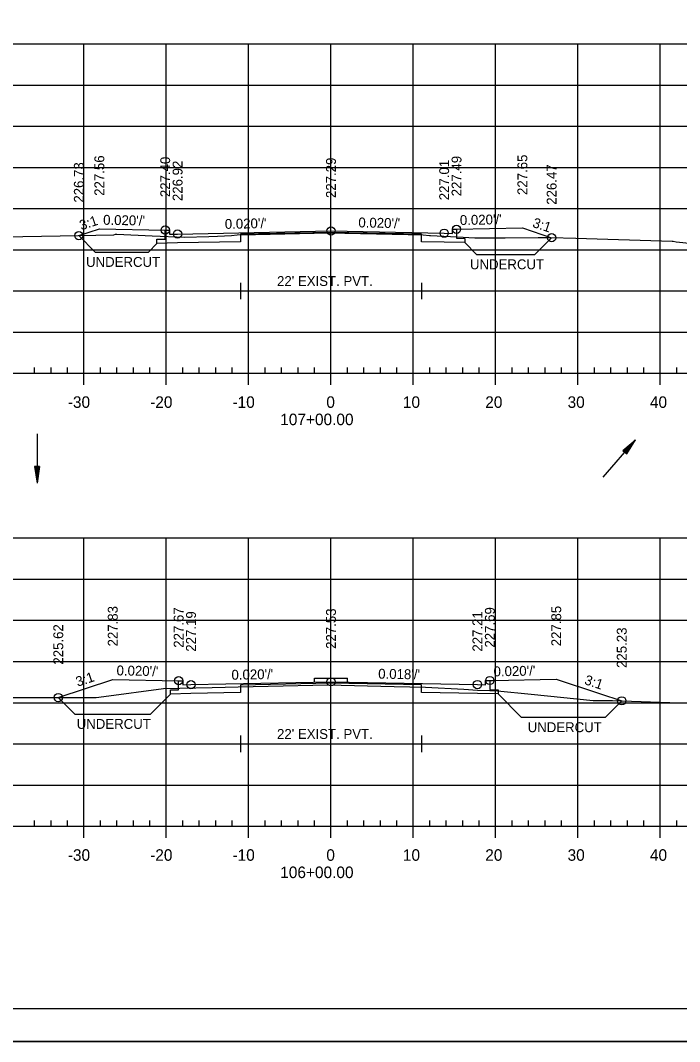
# Model space of a CAD drawing. Extents: x 1386544 to 1388153, y 379785 to 390999.
# Drawn here: x 1387894.3 to 1387974.3, y 380732.1 to 380856.1 of the extents above; entities that cross this region are included whole.
import ezdxf

# ---------------------------------------------------------------- set-up
doc = ezdxf.new("R2010")
doc.units = 0
for name, color, linetype in [('R_Alt Surface', 7, 'Continuous'), ('R_Axis', 7, 'Continuous'), ('R_Axis Annot', 7, 'Continuous'), ('R_Border', 7, 'Continuous'), ('R_Dimension', 7, 'Continuous'), ('R_Exist Surface', 7, 'Continuous'), ('R_Fin Surface', 7, 'Continuous'), ('R_Fin Surface Annot', 7, 'Continuous'), ('R_Grid', 7, 'Continuous'), ('R_No Plot', 7, 'Continuous'), ('R_Proposed Road', 7, 'Continuous'), ('R_Water', 7, 'Continuous')]:
    doc.layers.add(name, color=color, linetype=linetype)

msp = doc.modelspace()

# ---------------------------------------------------------------- linework, layer by layer
at = {"layer": 'R_Alt Surface'}
for points in [[(1387947.22, 380830.78), (1387947.22, 380829.69), (1387948.22, 380829.67), (1387948.22, 380829.17), (1387945.72, 380829.22), (1387942.97, 380829.27), (1387942.97, 380830.18), (1387931.97, 380830.4), (1387920.97, 380830.18), (1387920.97, 380829.27), (1387913.34, 380829.12), (1387910.84, 380829.07), (1387910.84, 380829.57), (1387911.84, 380829.59), (1387911.84, 380830.68)], [(1387920.97, 380824.29), (1387920.97, 380822.29)], [(1387942.97, 380824.29), (1387942.97, 380822.29)], [(1387920.97, 380823.29), (1387942.97, 380823.29)], [(1387951.27, 380775.98), (1387951.27, 380774.88), (1387952.27, 380774.86), (1387952.27, 380774.36), (1387949.76, 380774.41), (1387942.97, 380774.53), (1387942.97, 380775.45), (1387931.97, 380775.65), (1387920.97, 380775.43), (1387920.97, 380774.51), (1387914.97, 380774.39), (1387912.47, 380774.34), (1387912.47, 380774.84), (1387913.47, 380774.86), (1387913.47, 380775.96)], [(1387920.97, 380769.29), (1387920.97, 380767.29)], [(1387942.97, 380769.29), (1387942.97, 380767.29)], [(1387920.97, 380768.29), (1387942.97, 380768.29)]]:
    msp.add_lwpolyline(points, dxfattribs=at)
at = {"layer": 'R_Axis'}
for p, q in [((1387786.97, 380813.29), (1388076.97, 380813.29)), ((1387895.97, 380813.29), (1387895.97, 380813.99)), ((1387897.97, 380813.29), (1387897.97, 380813.99)), ((1387899.97, 380813.29), (1387899.97, 380813.99)), ((1387901.97, 380811.89), (1387901.97, 380813.29)), ((1387903.97, 380813.29), (1387903.97, 380813.99)), ((1387905.97, 380813.29), (1387905.97, 380813.99)), ((1387907.97, 380813.29), (1387907.97, 380813.99)), ((1387909.97, 380813.29), (1387909.97, 380813.99)), ((1387911.97, 380811.89), (1387911.97, 380813.29)), ((1387913.97, 380813.29), (1387913.97, 380813.99)), ((1387915.97, 380813.29), (1387915.97, 380813.99)), ((1387917.97, 380813.29), (1387917.97, 380813.99)), ((1387919.97, 380813.29), (1387919.97, 380813.99)), ((1387921.97, 380811.89), (1387921.97, 380813.29)), ((1387923.97, 380813.29), (1387923.97, 380813.99)), ((1387925.97, 380813.29), (1387925.97, 380813.99)), ((1387927.97, 380813.29), (1387927.97, 380813.99)), ((1387929.97, 380813.29), (1387929.97, 380813.99)), ((1387931.97, 380811.89), (1387931.97, 380813.29)), ((1387933.97, 380813.29), (1387933.97, 380813.99)), ((1387935.97, 380813.29), (1387935.97, 380813.99)), ((1387937.97, 380813.29), (1387937.97, 380813.99)), ((1387939.97, 380813.29), (1387939.97, 380813.99)), ((1387941.97, 380811.89), (1387941.97, 380813.29)), ((1387943.97, 380813.29), (1387943.97, 380813.99)), ((1387945.97, 380813.29), (1387945.97, 380813.99)), ((1387947.97, 380813.29), (1387947.97, 380813.99)), ((1387949.97, 380813.29), (1387949.97, 380813.99)), ((1387951.97, 380811.89), (1387951.97, 380813.29)), ((1387953.97, 380813.29), (1387953.97, 380813.99)), ((1387955.97, 380813.29), (1387955.97, 380813.99)), ((1387957.97, 380813.29), (1387957.97, 380813.99)), ((1387959.97, 380813.29), (1387959.97, 380813.99)), ((1387961.97, 380811.89), (1387961.97, 380813.29)), ((1387963.97, 380813.29), (1387963.97, 380813.99)), ((1387965.97, 380813.29), (1387965.97, 380813.99)), ((1387967.97, 380813.29), (1387967.97, 380813.99)), ((1387969.97, 380813.29), (1387969.97, 380813.99)), ((1387971.97, 380811.89), (1387971.97, 380813.29)), ((1387973.97, 380813.29), (1387973.97, 380813.99)), ((1387895.97, 380758.29), (1387895.97, 380758.99)), ((1387897.97, 380758.29), (1387897.97, 380758.99)), ((1387899.97, 380758.29), (1387899.97, 380758.99)), ((1387903.97, 380758.29), (1387903.97, 380758.99)), ((1387905.97, 380758.29), (1387905.97, 380758.99)), ((1387907.97, 380758.29), (1387907.97, 380758.99)), ((1387909.97, 380758.29), (1387909.97, 380758.99)), ((1387913.97, 380758.29), (1387913.97, 380758.99)), ((1387915.97, 380758.29), (1387915.97, 380758.99)), ((1387917.97, 380758.29), (1387917.97, 380758.99)), ((1387919.97, 380758.29), (1387919.97, 380758.99)), ((1387923.97, 380758.29), (1387923.97, 380758.99)), ((1387925.97, 380758.29), (1387925.97, 380758.99)), ((1387927.97, 380758.29), (1387927.97, 380758.99)), ((1387929.97, 380758.29), (1387929.97, 380758.99)), ((1387933.97, 380758.29), (1387933.97, 380758.99)), ((1387935.97, 380758.29), (1387935.97, 380758.99)), ((1387937.97, 380758.29), (1387937.97, 380758.99)), ((1387939.97, 380758.29), (1387939.97, 380758.99)), ((1387943.97, 380758.29), (1387943.97, 380758.99)), ((1387945.97, 380758.29), (1387945.97, 380758.99)), ((1387947.97, 380758.29), (1387947.97, 380758.99)), ((1387949.97, 380758.29), (1387949.97, 380758.99)), ((1387953.97, 380758.29), (1387953.97, 380758.99)), ((1387955.97, 380758.29), (1387955.97, 380758.99)), ((1387957.97, 380758.29), (1387957.97, 380758.99)), ((1387959.97, 380758.29), (1387959.97, 380758.99)), ((1387963.97, 380758.29), (1387963.97, 380758.99)), ((1387965.97, 380758.29), (1387965.97, 380758.99)), ((1387967.97, 380758.29), (1387967.97, 380758.99)), ((1387969.97, 380758.29), (1387969.97, 380758.99)), ((1387973.97, 380758.29), (1387973.97, 380758.99)), ((1387786.97, 380758.29), (1388076.97, 380758.29)), ((1387901.97, 380756.89), (1387901.97, 380758.29)), ((1387911.97, 380756.89), (1387911.97, 380758.29)), ((1387921.97, 380756.89), (1387921.97, 380758.29)), ((1387931.97, 380756.89), (1387931.97, 380758.29)), ((1387941.97, 380756.89), (1387941.97, 380758.29)), ((1387951.97, 380756.89), (1387951.97, 380758.29)), ((1387961.97, 380756.89), (1387961.97, 380758.29)), ((1387971.97, 380756.89), (1387971.97, 380758.29))]:
    msp.add_line(p, q, dxfattribs=at)
at = {"layer": 'R_Border'}
msp.add_line((1388090.15, 380736.12), (1387773.97, 380736.12), dxfattribs=at)
at = {"layer": 'R_Dimension'}
for p, q in [((1387901.35, 380830.01), (1387903.35, 380828.01)), ((1387910.84, 380829.07), (1387909.79, 380828.01)), ((1387948.22, 380829.17), (1387949.66, 380827.72)), ((1387958.77, 380829.75), (1387956.73, 380827.72)), ((1387898.85, 380773.91), (1387900.85, 380771.91)), ((1387912.47, 380774.34), (1387910.04, 380771.91)), ((1387952.27, 380774.36), (1387955.13, 380771.51)), ((1387967.29, 380773.51), (1387965.29, 380771.51))]:
    msp.add_line(p, q, dxfattribs=at)
for points in [[(1387903.35, 380828.01), (1387909.79, 380828.01)], [(1387949.66, 380827.72), (1387956.73, 380827.72)], [(1387900.85, 380771.91), (1387910.04, 380771.91)], [(1387965.29, 380771.51), (1387955.13, 380771.51)]]:
    msp.add_lwpolyline(points, dxfattribs=at)
at = {"layer": 'R_Exist Surface'}
for points in [[(1387892.26, 380829.86), (1387899.09, 380829.97), (1387905.61, 380830.09), (1387905.8, 380830.17), (1387905.97, 380830.18), (1387910.25, 380829.99), (1387914.17, 380829.8), (1387917.12, 380829.91), (1387918.18, 380829.96), (1387919.88, 380830.04), (1387920.57, 380830.09), (1387922.79, 380830.13), (1387931.7, 380830.34), (1387941.33, 380830.16), (1387943.16, 380830.12), (1387943.94, 380830.03), (1387944.07, 380830.02), (1387947.3, 380829.84), (1387949.46, 380829.72), (1387949.79, 380829.73), (1387953.14, 380829.73), (1387957.14, 380829.76), (1387958.49, 380829.76), (1387958.66, 380829.76), (1387961.71, 380829.68), (1387973.43, 380829.34), (1387973.53, 380829.32), (1387973.89, 380829.26), (1387975.88, 380829.04)], [(1387883.57, 380773.92), (1387901.34, 380773.91), (1387903.44, 380773.9), (1387904.37, 380774.02), (1387911.65, 380775), (1387917.56, 380775.14), (1387920.7, 380775.23), (1387924.33, 380775.3), (1387931.6, 380775.46), (1387939.66, 380775.26), (1387943.44, 380775.19), (1387948.12, 380774.94), (1387949.78, 380774.82), (1387951.28, 380774.75), (1387952.2, 380774.71), (1387956.29, 380774.31), (1387963.83, 380773.55), (1387966.18, 380773.55), (1387971.94, 380773.36), (1387977.81, 380773.15)]]:
    msp.add_lwpolyline(points, dxfattribs=at)
at = {"layer": 'R_Fin Surface'}
for points in [[(1387901.35, 380830.01), (1387903.84, 380830.84), (1387911.84, 380830.68), (1387912.34, 380830.68), (1387912.34, 380830.18), (1387913.34, 380830.2), (1387931.97, 380830.57), (1387945.72, 380830.3), (1387946.72, 380830.28), (1387946.72, 380830.78), (1387947.22, 380830.78), (1387955.22, 380830.94), (1387958.77, 380829.75)], [(1387898.85, 380773.91), (1387905.47, 380776.12), (1387913.47, 380775.96), (1387913.97, 380775.96), (1387913.97, 380775.46), (1387914.97, 380775.48), (1387931.97, 380775.82), (1387949.76, 380775.49), (1387950.76, 380775.47), (1387950.76, 380775.49), (1387950.76, 380775.97), (1387950.77, 380775.97), (1387951.27, 380775.98), (1387951.6, 380775.98), (1387959.33, 380776.14), (1387964.59, 380774.4), (1387967.29, 380773.51)]]:
    msp.add_lwpolyline(points, dxfattribs=at)
at = {"layer": 'R_Grid'}
for p, q in [((1387786.97, 380853.29), (1388076.97, 380853.29)), ((1387901.97, 380813.29), (1387901.97, 380853.29)), ((1387911.97, 380813.29), (1387911.97, 380853.29)), ((1387921.97, 380813.29), (1387921.97, 380853.29)), ((1387931.97, 380813.29), (1387931.97, 380853.29)), ((1387941.97, 380813.29), (1387941.97, 380853.29)), ((1387951.97, 380813.29), (1387951.97, 380853.29)), ((1387961.97, 380813.29), (1387961.97, 380853.29)), ((1387971.97, 380813.29), (1387971.97, 380853.29)), ((1387786.97, 380848.29), (1388076.97, 380848.29)), ((1387786.97, 380843.29), (1388076.97, 380843.29)), ((1387786.97, 380838.29), (1388076.97, 380838.29)), ((1387786.97, 380833.29), (1388076.97, 380833.29)), ((1387786.97, 380828.29), (1388076.97, 380828.29)), ((1387786.97, 380823.29), (1388076.97, 380823.29)), ((1387786.97, 380818.29), (1388076.97, 380818.29)), ((1387786.97, 380813.29), (1388076.97, 380813.29)), ((1387786.97, 380793.29), (1388076.97, 380793.29)), ((1387901.97, 380758.29), (1387901.97, 380793.29)), ((1387911.97, 380758.29), (1387911.97, 380793.29)), ((1387921.97, 380758.29), (1387921.97, 380793.29)), ((1387931.97, 380758.29), (1387931.97, 380793.29)), ((1387941.97, 380758.29), (1387941.97, 380793.29)), ((1387951.97, 380758.29), (1387951.97, 380793.29)), ((1387961.97, 380758.29), (1387961.97, 380793.29)), ((1387971.97, 380758.29), (1387971.97, 380793.29)), ((1387786.97, 380788.29), (1388076.97, 380788.29)), ((1387786.97, 380783.29), (1388076.97, 380783.29)), ((1387786.97, 380778.29), (1388076.97, 380778.29)), ((1387786.97, 380773.29), (1388076.97, 380773.29)), ((1387786.97, 380768.29), (1388076.97, 380768.29)), ((1387786.97, 380763.29), (1388076.97, 380763.29)), ((1387786.97, 380758.29), (1388076.97, 380758.29))]:
    msp.add_line(p, q, dxfattribs=at)
at = {"layer": 'R_No Plot'}
msp.add_line((1387761.57, 380732.14), (1388094.9, 380732.14), dxfattribs=at)
for points in [[(1387761.56, 380945.47), (1388094.9, 380945.47), (1388094.9, 380732.14), (1387761.56, 380732.14)], [(1388007.89, 380941.58), (1388027.51, 380941.58), (1388027.51, 380931.7), (1388043.62, 380931.7), (1388066.82, 380931.7), (1388066.82, 380907.37), (1388090.15, 380907.37), (1388090.15, 380736.12), (1387773.97, 380736.12), (1387773.97, 380941.58)]]:
    msp.add_lwpolyline(points, close=True, dxfattribs=at)
for centre in [(1387901.35, 380830.01), (1387911.84, 380830.68), (1387913.34, 380830.2), (1387931.97, 380830.57), (1387945.72, 380830.3), (1387947.22, 380830.78), (1387958.77, 380829.75), (1387913.47, 380775.96), (1387914.97, 380775.48), (1387931.97, 380775.82), (1387949.76, 380775.49), (1387951.27, 380775.98), (1387898.85, 380773.91), (1387967.29, 380773.51)]:
    msp.add_circle(centre, 0.5, dxfattribs=at)
at = {"layer": 'R_Proposed Road'}
for p, q in [((1387929.97, 380775.78), (1387929.97, 380776.28)), ((1387929.97, 380776.28), (1387933.97, 380776.28)), ((1387933.97, 380775.78), (1387933.97, 380776.28))]:
    msp.add_line(p, q, dxfattribs=at)
at = {"layer": 'R_Water'}
for p, q in [((1387896.27, 380805.95), (1387896.27, 380799.95)), ((1387965.03, 380800.69), (1387968.97, 380805.21)), ((1387967.43, 380803.9), (1387968.97, 380805.21)), ((1387967.43, 380803.9), (1387968.97, 380805.21)), ((1387967.47, 380803.87), (1387968.75, 380804.96)), ((1387967.47, 380803.87), (1387968.75, 380804.96)), ((1387967.51, 380803.84), (1387968.53, 380804.7)), ((1387967.51, 380803.84), (1387968.53, 380804.7)), ((1387967.55, 380803.8), (1387968.31, 380804.45)), ((1387967.55, 380803.8), (1387968.31, 380804.45)), ((1387967.77, 380803.61), (1387968.31, 380804.45)), ((1387967.77, 380803.61), (1387968.31, 380804.45)), ((1387967.81, 380803.57), (1387968.53, 380804.7)), ((1387967.81, 380803.57), (1387968.53, 380804.7)), ((1387967.85, 380803.54), (1387968.75, 380804.96)), ((1387967.85, 380803.54), (1387968.75, 380804.96)), ((1387967.89, 380803.51), (1387968.97, 380805.21)), ((1387967.89, 380803.51), (1387968.97, 380805.21)), ((1387967.43, 380803.9), (1387967.89, 380803.51)), ((1387967.43, 380803.9), (1387967.89, 380803.51)), ((1387967.59, 380803.77), (1387968.09, 380804.2)), ((1387967.59, 380803.77), (1387968.09, 380804.2)), ((1387967.62, 380803.74), (1387967.87, 380803.94)), ((1387967.62, 380803.74), (1387967.87, 380803.94)), ((1387967.7, 380803.67), (1387967.87, 380803.94)), ((1387967.7, 380803.67), (1387967.87, 380803.94)), ((1387967.73, 380803.64), (1387968.09, 380804.2)), ((1387967.73, 380803.64), (1387968.09, 380804.2)), ((1387895.97, 380801.95), (1387896.27, 380799.95)), ((1387896.57, 380801.95), (1387895.97, 380801.95)), ((1387895.97, 380801.95), (1387896.27, 380799.95)), ((1387896.57, 380801.95), (1387895.97, 380801.95)), ((1387896.02, 380801.95), (1387896.27, 380800.29)), ((1387896.02, 380801.95), (1387896.27, 380800.29)), ((1387896.07, 380801.95), (1387896.27, 380800.63)), ((1387896.07, 380801.95), (1387896.27, 380800.63)), ((1387896.12, 380801.95), (1387896.27, 380800.96)), ((1387896.12, 380801.95), (1387896.27, 380800.96)), ((1387896.17, 380801.95), (1387896.27, 380801.3)), ((1387896.17, 380801.95), (1387896.27, 380801.3)), ((1387896.23, 380801.95), (1387896.27, 380801.64)), ((1387896.23, 380801.95), (1387896.27, 380801.64)), ((1387896.57, 380801.95), (1387896.27, 380799.95)), ((1387896.37, 380801.95), (1387896.27, 380801.3)), ((1387896.47, 380801.95), (1387896.27, 380800.63)), ((1387896.52, 380801.95), (1387896.27, 380800.29)), ((1387896.42, 380801.95), (1387896.27, 380800.96)), ((1387896.32, 380801.95), (1387896.27, 380801.64)), ((1387896.57, 380801.95), (1387896.27, 380799.95)), ((1387896.37, 380801.95), (1387896.27, 380801.3)), ((1387896.47, 380801.95), (1387896.27, 380800.63)), ((1387896.52, 380801.95), (1387896.27, 380800.29)), ((1387896.42, 380801.95), (1387896.27, 380800.96)), ((1387896.32, 380801.95), (1387896.27, 380801.64))]:
    msp.add_line(p, q, dxfattribs=at)

# ---------------------------------------------------------------- texts
at = {"layer": 'R_Axis Annot'}
for s, p in [('-30', (1387900.01, 380809.09)), ('-20', (1387910.01, 380809.09)), ('-10', (1387920.01, 380809.09)), ('0', (1387931.41, 380809.09)), ('10', (1387940.71, 380809.09)), ('20', (1387950.71, 380809.09)), ('30', (1387960.71, 380809.09)), ('40', (1387970.71, 380809.09)), ('107+00.00', (1387925.81, 380806.99)), ('-30', (1387900.01, 380754.09)), ('-20', (1387910.01, 380754.09)), ('-10', (1387920.01, 380754.09)), ('0', (1387931.41, 380754.09)), ('10', (1387940.71, 380754.09)), ('20', (1387950.71, 380754.09)), ('30', (1387960.71, 380754.09)), ('40', (1387970.71, 380754.09)), ('106+00.00', (1387925.81, 380751.99))]:
    msp.add_text(s, height=1.4, dxfattribs=at).set_placement(p)
at = {"layer": 'R_Dimension'}
for p in [(1387902.22, 380826.21), (1387948.85, 380825.92), (1387901.09, 380770.11), (1387955.86, 380769.71)]:
    msp.add_text('UNDERCUT', height=1.2, dxfattribs=at).set_placement(p)
at = {"layer": 'R_Fin Surface Annot'}
for s, rotation, p in [('227.56', 90, (1387904.44, 380834.84)), ('227.40', 90, (1387912.44, 380834.68)), ('226.92', 90, (1387913.94, 380834.2)), ('227.29', 90, (1387932.57, 380834.57)), ('227.01', 90, (1387946.32, 380834.3)), ('227.49', 90, (1387947.82, 380834.78)), ('227.65', 90, (1387955.82, 380834.94)), ('226.73', 90, (1387901.95, 380834.01)), ('226.47', 90, (1387959.37, 380833.75)), ('3:1', 18.4349, (1387901.65, 380830.64)), ("0.020'/'", 358.8542, (1387904.29, 380831.33)), ("0.020'/'", 1.1458, (1387919.09, 380830.82)), ("0.020'/'", 358.8542, (1387935.29, 380831.01)), ("0.020'/'", 1.1458, (1387947.64, 380831.29)), ('3:1', 341.5651, (1387956.36, 380831.08)), ('227.83', 90, (1387906.07, 380780.12)), ('227.67', 90, (1387914.07, 380779.96)), ('227.53', 90, (1387932.57, 380779.82)), ('227.69', 90, (1387951.87, 380779.98)), ('227.85', 90, (1387959.93, 380780.14)), ('227.19', 90, (1387915.57, 380779.48)), ('227.21', 90, (1387950.36, 380779.49)), ('225.62', 90, (1387899.45, 380777.91)), ('225.23', 90, (1387967.89, 380777.51)), ("0.020'/'", 358.8542, (1387905.92, 380776.61)), ("0.020'/'", 1.1458, (1387919.9, 380776.07)), ("0.018'/'", 358.9644, (1387937.7, 380776.21)), ("0.020'/'", 1.172, (1387951.73, 380776.48)), ('3:1', 18.4349, (1387901.21, 380775.22)), ('3:1', 341.7286, (1387962.67, 380775.56))]:
    msp.add_text(s, height=1.2, rotation=rotation, dxfattribs=at).set_placement(p)
at = {"layer": 'R_No Plot'}
for p in [(1387903.8, 380830.79), (1387955.17, 380830.89), (1387905.43, 380776.07), (1387959.28, 380776.09)]:
    msp.add_text('+', height=0.1, dxfattribs=at).set_placement(p)
at = {"layer": 'R_Water'}
for p in [(1387925.42, 380823.89), (1387925.42, 380768.89)]:
    msp.add_text("22' EXIST. PVT.", height=1.2, dxfattribs=at).set_placement(p)

doc.saveas('drawing.dxf')
